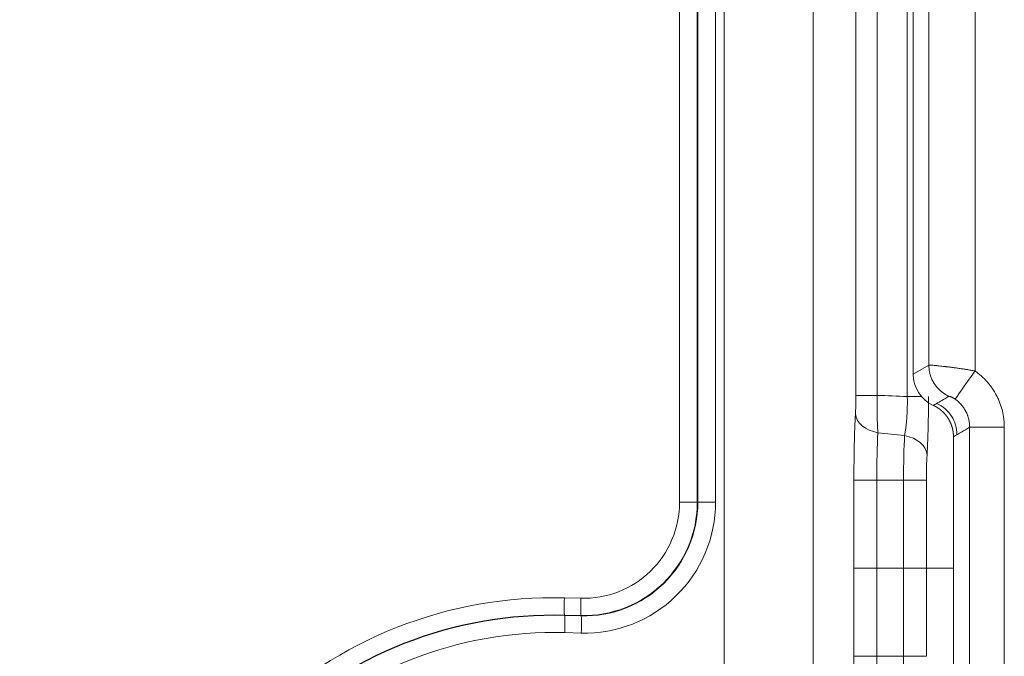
# Model space of a CAD drawing. Header units: millimetres. Extents: x 0 to 594, y 0 to 420.
# Tile 589 of 915: x 228.78 to 237.36, y 289.06 to 294.6. Entities that reach past the tile are written whole.
import ezdxf

# ---------------------------------------------------------------- set-up
doc = ezdxf.new("R2010")
doc.units = ezdxf.units.MM
doc.layers.add('1', color=7, linetype='Continuous', true_color=0xffffff)

msp = doc.modelspace()

# ---------------------------------------------------------------- linework, layer by layer
at = {"layer": '1', "color": 155, "linetype": 'Continuous', "lineweight": 13}
for p, q in [((234.5301, 290.3992), (234.5301, 300.2143)), ((234.6845, 299.2892), (234.6845, 290.3992)), ((234.6893, 290.3992), (234.6893, 299.2701)), ((234.8437, 298.8091), (234.8437, 290.3992)), ((234.9188, 287.9298), (234.9188, 298.6658)), ((235.6936, 297.6779), (235.6936, 286.6866)), ((236.7017, 291.5936), (236.7017, 297.071)), ((237.1042, 296.9419), (237.1042, 291.5426)), ((236.0664, 291.3297), (236.0664, 296.8706)), ((236.2513, 296.8706), (236.2513, 291.3297)), ((236.5142, 291.3193), (236.5142, 296.8037)), ((236.5658, 291.515), (236.7017, 291.5936)), ((236.2513, 291.3297), (236.0664, 291.3297)), ((236.5142, 291.3193), (236.6385, 291.3193)), ((237.0576, 288.5967), (237.0576, 291.0519)), ((237.0576, 291.0519), (237.3594, 291.0519)), ((237.3594, 291.0519), (237.3594, 288.5967)), ((236.2486, 290.5915), (236.0492, 290.5915)), ((236.0492, 289.8243), (236.0492, 290.5915)), ((236.2486, 290.5915), (236.2486, 289.8243)), ((236.2486, 290.5915), (236.4813, 290.5915)), ((236.4813, 289.8243), (236.4813, 290.5915)), ((236.4813, 290.5915), (236.6808, 290.5915)), ((236.6808, 290.5915), (236.6808, 289.8243)), ((234.6845, 290.3992), (234.5301, 290.3992)), ((234.6845, 290.3992), (234.6893, 290.3992)), ((234.8437, 290.3992), (234.6893, 290.3992)), ((236.2486, 289.8243), (236.0492, 289.8243)), ((236.0492, 289.0572), (236.0492, 289.8243)), ((236.2486, 289.8243), (236.4813, 289.8243)), ((236.2486, 289.8243), (236.2486, 289.0572)), ((236.4813, 289.8243), (236.6808, 289.8243)), ((236.4813, 289.0572), (236.4813, 289.8243)), ((236.6808, 289.8243), (236.6808, 289.0572)), ((236.6808, 289.8243), (236.9163, 289.8243)), ((233.5267, 289.566), (233.6707, 289.5621)), ((233.6715, 289.4126), (233.5276, 289.4164)), ((233.5276, 289.4164), (233.5291, 289.4132)), ((233.5291, 289.4132), (233.673, 289.4093)), ((233.6715, 289.4126), (233.673, 289.4093)), ((233.6739, 289.2598), (233.5299, 289.2636)), ((236.2486, 289.0572), (236.0492, 289.0572)), ((236.2486, 289.0572), (236.4813, 289.0572)), ((236.4813, 289.0572), (236.6808, 289.0572))]:
    msp.add_line(p, q, dxfattribs=at)
at = {"layer": '1', "color": 155, "linetype": 'Continuous', "lineweight": 18}
for p, q in [((236.5658, 297.1304), (236.5658, 291.515)), ((236.9163, 290.9698), (236.9163, 288.6788))]:
    msp.add_line(p, q, dxfattribs=at)
at = {"layer": '1', "color": 155, "linetype": 'Continuous', "lineweight": 13}
for centre, major_axis, ratio, start_param, end_param in [((237.0012, 291.5936), (-0.1502, 0.2597), 0.997574, 1.047355, 2.187856), ((237.1018, 291.5426), (-0.1721, -0.2457), 0.006528, 0.063155, 1.57537), ((235.6191, 290.5915), (-3.8357, 0), 0.195126, 4.476864, 4.546828), ((236.3122, 291.1671), (0.2496, -0.0137), 0.673941, 3.223078, 4.532075), ((236.2854, 290.5915), (0, -0.6111), 0.060134, 3.971203, 4.712389), ((236.5144, 290.5915), (0, 0.5496), 0.060134, 0.785915, 1.570796), ((236.4367, 290.8093), (0.2496, -0.015), 0.705462, 0.084947, 1.393944), ((233.6932, 290.3992), (0, 0.8374), 0.999391, 3.114671, 4.712389), ((233.7045, 290.3992), (0, -1.1399), 0.999391, 6.256264, 7.853982), ((233.4269, 285.8566), (0, -3.7107), 0.999391, 3.114671, 4.721881), ((233.532, 289.566), (0.004, 0.1499), 0.034887, 1.571736, 3.072719), ((233.6759, 289.5621), (0.004, 0.1499), 0.034887, 1.571736, 3.072719), ((233.5247, 289.2636), (-0.004, -0.1499), 0.034887, 1.571736, 3.072719), ((233.6686, 289.2598), (-0.004, -0.1499), 0.034887, 1.571736, 3.072719), ((233.4382, 285.8566), (0, 3.4083), 0.999391, 6.256264, 7.863474), ((236.1004, 289.0572), (0, 0.8526), 0.060134, 1.570796, 3.106681), ((236.2854, 289.0572), (0, -0.6111), 0.060134, 4.712389, 6.248273), ((236.5144, 289.0572), (0, 0.5496), 0.060134, 1.570796, 3.106681)]:
    msp.add_ellipse(centre, major_axis=major_axis, ratio=ratio, start_param=start_param, end_param=end_param, dxfattribs=at)
at = {"layer": '1', "color": 155, "linetype": 'Continuous', "lineweight": 18}
for centre, major_axis, ratio, start_param, end_param in [((236.8662, 291.5155), (-0.2489, -0.1686), 0.998034, 5.688745, 6.829912), ((236.1004, 290.5915), (0, 0.8526), 0.060134, 0.82961, 1.570796), ((236.6993, 290.5915), (0, -0.3082), 0.060134, 3.927507, 4.712389), ((233.6981, 290.3992), (0, -0.987), 0.999391, 6.256264, 7.853982), ((233.6997, 290.3992), (0, 0.9902), 0.999391, 3.114671, 4.712389), ((233.4318, 285.8566), (0, 3.5611), 0.999391, 6.256264, 7.863474), ((233.4334, 285.8566), (0, -3.5579), 0.999391, 3.114671, 4.721881)]:
    msp.add_ellipse(centre, major_axis=major_axis, ratio=ratio, start_param=start_param, end_param=end_param, dxfattribs=at)
at = {"layer": '1', "color": 155, "linetype": 'Continuous', "lineweight": 13}
for points, knots in [([(145.3681, 293.6584), (147.0736, 293.2479), (148.7831, 292.8572), (152.2097, 292.1128), (153.9268, 291.759), (157.368, 291.0855), (159.092, 290.7658), (161.0353, 290.424), (161.2513, 290.3863), (161.5753, 290.3301), (161.6833, 290.3114), (161.8994, 290.2742), (162.4396, 290.1814), (163.8445, 289.9443), (165.1425, 289.7342), (167.7398, 289.3253), (171.2064, 288.81), (178.1532, 287.8916), (183.3775, 287.3204), (188.6103, 286.8196), (190.3559, 286.6644), (192.9765, 286.4483), (193.8503, 286.3791), (194.943, 286.2959), (195.1616, 286.2794), (195.5987, 286.2468), (196.2544, 286.1984), (196.9102, 286.1515), (200.8452, 285.8761), (204.3448, 285.6733), (211.347, 285.3357), (214.8495, 285.2009), (221.8567, 284.98), (225.3613, 284.8939), (228.8667, 284.825)], [0, 0, 0, 0, 0.0625, 0.0625, 0.125, 0.125, 0.1875, 0.1875, 0.195312, 0.195312, 0.199219, 0.199219, 0.203125, 0.21875, 0.25, 0.25, 0.3125, 0.375, 0.5, 0.5, 0.5625, 0.5625, 0.59375, 0.59375, 0.601562, 0.601562, 0.609375, 0.625, 0.625, 0.75, 0.75, 0.875, 0.875, 1, 1, 1, 1]), ([(228.8687, 284.6754), (225.3604, 284.7444), (221.8526, 284.8305), (214.8387, 285.0517), (211.3326, 285.1867), (204.3225, 285.5249), (200.8199, 285.728), (193.8206, 286.2183), (190.3239, 286.5055), (183.3373, 287.1747), (179.8515, 287.5561), (172.8966, 288.4231), (169.4275, 288.9086), (162.5085, 289.9985), (159.0586, 290.603), (152.1808, 291.9493), (148.753, 292.6909), (145.338, 293.5129)], [0, 0, 0, 0, 0.125, 0.125, 0.25, 0.25, 0.375, 0.375, 0.5, 0.5, 0.625, 0.625, 0.75, 0.75, 0.875, 0.875, 1, 1, 1, 1]), ([(145.3389, 293.5098), (148.7539, 292.6878), (152.1818, 291.9462), (159.0596, 290.5998), (162.5096, 289.9953), (169.4287, 288.9054), (172.8978, 288.4199), (179.8527, 287.5529), (183.3386, 287.1715), (190.3253, 286.5023), (193.8219, 286.2151), (200.8213, 285.7248), (204.3239, 285.5217), (211.334, 285.1835), (214.8402, 285.0485), (221.8541, 284.8273), (225.3619, 284.7412), (228.8702, 284.6722)], [0, 0, 0, 0, 0.125, 0.125, 0.25, 0.25, 0.375, 0.375, 0.5, 0.5, 0.625, 0.625, 0.75, 0.75, 0.875, 0.875, 1, 1, 1, 1]), ([(144.8426, 293.3997), (145.7266, 293.185), (146.6115, 292.9758), (148.3829, 292.5678), (149.2695, 292.369), (151.0442, 291.9814), (151.9323, 291.7925), (153.7101, 291.4244), (155.4894, 291.0659), (157.2717, 290.7259), (159.0553, 290.3947), (161.7329, 289.9114), (164.4167, 289.4666), (167.1042, 289.0457), (168.0007, 288.9094), (169.7949, 288.6445), (171.5903, 288.3872), (173.388, 288.1447), (175.1869, 287.9094), (176.0869, 287.7954), (178.7886, 287.4636), (180.5919, 287.2563), (183.3, 286.965), (184.2033, 286.8712), (186.0107, 286.69), (187.141, 286.5807), (188.2721, 286.4763), (188.7246, 286.4349), (188.9509, 286.4145), (189.6297, 286.3536), (190.0822, 286.3137), (191.44, 286.1966), (192.3454, 286.1215), (195.0619, 285.9052), (196.8735, 285.7729), (199.5916, 285.5909), (200.4978, 285.533), (202.3104, 285.4224), (203.2168, 285.3697), (205.9364, 285.2192), (207.75, 285.1287), (211.3779, 284.9651), (213.1923, 284.892), (215.9144, 284.7933), (216.8219, 284.7623), (218.6369, 284.7036), (220.4522, 284.6482), (222.2677, 284.599), (224.0834, 284.5527), (224.9913, 284.5309), (227.7151, 284.4693), (229.5313, 284.4333), (231.3476, 284.4016)], [0, 0, 0, 0, 0.03125, 0.03125, 0.0625, 0.0625, 0.09375, 0.09375, 0.125, 0.15625, 0.15625, 0.1875, 0.25, 0.25, 0.28125, 0.28125, 0.3125, 0.34375, 0.34375, 0.375, 0.375, 0.4375, 0.4375, 0.46875, 0.46875, 0.5, 0.507812, 0.507812, 0.515625, 0.515625, 0.53125, 0.53125, 0.5625, 0.5625, 0.625, 0.625, 0.65625, 0.65625, 0.6875, 0.6875, 0.75, 0.75, 0.8125, 0.8125, 0.84375, 0.84375, 0.875, 0.90625, 0.90625, 0.9375, 0.9375, 1, 1, 1, 1]), ([(228.8721, 284.5226), (225.3632, 284.5916), (221.8547, 284.6778), (216.5931, 284.8437), (214.6202, 284.9127), (212.6476, 284.9911), (212.2092, 285.0087), (211.99, 285.0177), (211.3326, 285.0448), (210.0177, 285.1006), (208.7032, 285.1608), (204.3222, 285.3722), (200.82, 285.5753), (193.8219, 286.0654), (190.3261, 286.3525), (185.0877, 286.854), (183.3425, 287.033), (180.7261, 287.3202), (179.8541, 287.4191), (178.7646, 287.5467), (178.5467, 287.5724), (178.1109, 287.6242), (177.4575, 287.7026), (176.8043, 287.7827), (172.8866, 288.271), (169.4132, 288.7571), (162.4871, 289.8482), (159.0343, 290.4532), (152.1527, 291.8004), (148.7238, 292.5423), (145.3088, 293.3643)], [0, 0, 0, 0, 0.125, 0.125, 0.1875, 0.195312, 0.195312, 0.203125, 0.203125, 0.21875, 0.25, 0.25, 0.375, 0.375, 0.5, 0.5, 0.5625, 0.5625, 0.59375, 0.59375, 0.601562, 0.601562, 0.609375, 0.625, 0.625, 0.75, 0.75, 0.875, 0.875, 1, 1, 1, 1]), ([(232.6249, 283.6314), (230.7796, 283.6616), (228.9346, 283.696), (226.1674, 283.7553), (225.2451, 283.7763), (223.4005, 283.8211), (221.5561, 283.8687), (219.712, 283.9223), (217.868, 283.9794), (216.9461, 284.0095), (214.1806, 284.1056), (212.3373, 284.177), (209.573, 284.2971), (208.6516, 284.3393), (206.8092, 284.4285), (204.9669, 284.5223), (203.1252, 284.6262), (201.2836, 284.7353), (200.363, 284.7925), (197.6015, 284.9726), (195.761, 285.1039), (193.0011, 285.319), (192.0813, 285.3937), (190.7018, 285.5104), (190.0121, 285.57), (189.3225, 285.6313), (188.8628, 285.6726), (188.6329, 285.6934), (186.5643, 285.8829), (184.7269, 286.064), (182.6613, 286.2831), (182.4318, 286.3077), (181.9729, 286.3572), (181.7434, 286.3822), (181.0552, 286.4578), (179.6791, 286.6115), (178.3041, 286.773), (176.4719, 286.9955), (175.5564, 287.1104), (173.7264, 287.3474), (171.8974, 287.5917), (170.0708, 287.8514), (168.2453, 288.1189), (167.3332, 288.2566), (164.5986, 288.6821), (162.7779, 288.9821), (160.0509, 289.4586), (159.1426, 289.6219), (157.7811, 289.8737), (157.1007, 290.0013), (156.4206, 290.1315), (155.9673, 290.2189), (155.7407, 290.263), (154.6079, 290.4845), (153.7026, 290.6664), (151.8943, 291.04), (150.9913, 291.2317), (148.2853, 291.8219), (146.4858, 292.2356), (144.6911, 292.6714)], [0, 0, 0, 0, 0.0625, 0.0625, 0.09375, 0.09375, 0.125, 0.15625, 0.15625, 0.1875, 0.1875, 0.25, 0.25, 0.28125, 0.28125, 0.3125, 0.34375, 0.34375, 0.375, 0.375, 0.4375, 0.4375, 0.46875, 0.46875, 0.484375, 0.492187, 0.492187, 0.5, 0.5, 0.5625, 0.5625, 0.570312, 0.570312, 0.578125, 0.578125, 0.59375, 0.625, 0.625, 0.65625, 0.65625, 0.6875, 0.71875, 0.71875, 0.75, 0.75, 0.8125, 0.8125, 0.84375, 0.84375, 0.859375, 0.867187, 0.867187, 0.875, 0.875, 0.90625, 0.90625, 0.9375, 0.9375, 1, 1, 1, 1]), ([(236.7017, 291.5936), (236.7025, 291.5937), (236.7052, 291.5938), (236.7104, 291.5936), (236.7144, 291.5934), (236.7152, 291.5934), (236.717, 291.5933), (236.7197, 291.5931), (236.7227, 291.5929), (236.7292, 291.5924), (236.7389, 291.5916), (236.7508, 291.5906), (236.7589, 291.5898), (236.7606, 291.5897), (236.764, 291.5893), (236.7657, 291.5892), (236.771, 291.5887), (236.7746, 291.5883), (236.7859, 291.5872), (236.8018, 291.5855), (236.8194, 291.5835), (236.8333, 291.5819), (236.8381, 291.5814), (236.8454, 291.5805), (236.8478, 291.5802), (236.8528, 291.5796), (236.8553, 291.5793), (236.8679, 291.5778), (236.8784, 291.5765), (236.8919, 291.5748), (236.8946, 291.5744), (236.9, 291.5737), (236.9083, 291.5726), (236.9166, 291.5715), (236.9335, 291.5693), (236.9564, 291.5661), (236.9802, 291.5626), (236.9983, 291.5599), (237.0044, 291.559), (237.0136, 291.5575), (237.0167, 291.5571), (237.0229, 291.5561), (237.026, 291.5556), (237.0415, 291.5532), (237.0664, 291.5491), (237.0916, 291.5448), (237.1042, 291.5426)], [0, 0, 0, 0, 0.0625, 0.125, 0.125, 0.140625, 0.140625, 0.15625, 0.1875, 0.1875, 0.25, 0.3125, 0.3125, 0.328125, 0.328125, 0.34375, 0.34375, 0.375, 0.375, 0.4375, 0.5, 0.5, 0.53125, 0.53125, 0.546875, 0.546875, 0.5625, 0.5625, 0.625, 0.625, 0.640625, 0.640625, 0.65625, 0.6875, 0.6875, 0.75, 0.8125, 0.8125, 0.84375, 0.84375, 0.859375, 0.859375, 0.875, 0.875, 0.9375, 1, 1, 1, 1]), ([(237.1042, 291.5426), (237.1141, 291.5357), (237.1237, 291.5285), (237.1424, 291.5136), (237.1515, 291.5059), (237.1781, 291.4821), (237.1949, 291.4651), (237.2185, 291.4383), (237.2261, 291.429), (237.2371, 291.4148), (237.2408, 291.41), (237.2461, 291.4027), (237.2478, 291.4003), (237.2513, 291.3953), (237.2531, 291.3929), (237.2684, 291.3705), (237.2807, 291.3499), (237.2973, 291.318), (237.3026, 291.3071), (237.3087, 291.2934), (237.3099, 291.2906), (237.3123, 291.285), (237.3158, 291.2767), (237.3191, 291.2683), (237.3296, 291.2403), (237.3436, 291.1948), (237.3522, 291.1479), (237.3558, 291.1181), (237.3564, 291.1121), (237.3575, 291.1002), (237.358, 291.0941), (237.3591, 291.0761), (237.3594, 291.064), (237.3594, 291.0519)], [0, 0, 0, 0, 0.0625, 0.0625, 0.125, 0.125, 0.25, 0.25, 0.3125, 0.3125, 0.34375, 0.34375, 0.359375, 0.359375, 0.375, 0.375, 0.5, 0.5, 0.5625, 0.5625, 0.578125, 0.578125, 0.59375, 0.625, 0.625, 0.75, 0.875, 0.875, 0.90625, 0.90625, 0.9375, 0.9375, 1, 1, 1, 1]), ([(236.0626, 291.1671), (236.0629, 291.1727), (236.0635, 291.1842), (236.0643, 291.2024), (236.0647, 291.2153), (236.0651, 291.2286), (236.0653, 291.2354), (236.0656, 291.2494), (236.0658, 291.2565), (236.066, 291.2708), (236.0662, 291.2852), (236.0663, 291.2999), (236.0664, 291.3147), (236.0664, 291.3222), (236.0664, 291.3297)], [0, 0, 0, 0, 0.125, 0.25, 0.375, 0.375, 0.5, 0.5, 0.625, 0.625, 0.75, 0.875, 0.875, 1, 1, 1, 1]), ([(236.2513, 291.3297), (236.2511, 291.3147), (236.2509, 291.2998), (236.2507, 291.2704), (236.2507, 291.2411), (236.2509, 291.2124), (236.2512, 291.1838), (236.2514, 291.1697), (236.2518, 291.1522), (236.2519, 291.1487), (236.252, 291.1418), (236.2523, 291.1315), (236.2526, 291.1214), (236.2532, 291.1014), (236.2542, 291.0754), (236.2554, 291.0509), (236.2568, 291.027), (236.2575, 291.0153), (236.2583, 291.0041)], [0, 0, 0, 0, 0.125, 0.125, 0.25, 0.375, 0.375, 0.5, 0.5, 0.53125, 0.53125, 0.5625, 0.625, 0.625, 0.75, 0.875, 0.875, 1, 1, 1, 1]), ([(236.491, 290.9799), (236.4932, 290.991), (236.4972, 291.0139), (236.5007, 291.0386), (236.5039, 291.0642), (236.5054, 291.0775), (236.508, 291.1049), (236.5092, 291.1191), (236.5105, 291.1374), (236.5107, 291.1411), (236.5112, 291.1485), (236.5118, 291.1597), (236.5124, 291.1709), (236.5134, 291.1935), (236.5139, 291.2088), (236.5146, 291.2397), (236.5148, 291.2554), (236.5148, 291.2792), (236.5147, 291.2872), (236.5145, 291.3032), (236.5144, 291.3112), (236.5142, 291.3193)], [0, 0, 0, 0, 0.125, 0.25, 0.25, 0.375, 0.375, 0.5, 0.5, 0.53125, 0.53125, 0.5625, 0.625, 0.625, 0.75, 0.75, 0.875, 0.875, 0.9375, 0.9375, 1, 1, 1, 1]), ([(236.8768, 291.3211), (236.8648, 291.3142), (236.8528, 291.3072), (236.8075, 291.2809), (236.7743, 291.2617), (236.741, 291.2424)], [0, 0, 0, 0, 0.265889, 0.265889, 1, 1, 1, 1]), ([(236.9301, 291.2973), (236.928, 291.2988), (236.9258, 291.3002), (236.9227, 291.3023), (236.9217, 291.3029), (236.9201, 291.3039), (236.9196, 291.3042), (236.9186, 291.3048), (236.9181, 291.3051), (236.9155, 291.3066), (236.9136, 291.3077), (236.9108, 291.3092), (236.9099, 291.3097), (236.9081, 291.3106), (236.9072, 291.3111), (236.9047, 291.3123), (236.9032, 291.3131), (236.9009, 291.3141), (236.9002, 291.3145), (236.8988, 291.3151), (236.8981, 291.3154), (236.8961, 291.3162), (236.8948, 291.3167), (236.8925, 291.3177), (236.8914, 291.3181), (236.8883, 291.3192), (236.8865, 291.3197), (236.8846, 291.3203), (236.8842, 291.3204), (236.8835, 291.3206), (236.8825, 291.3208), (236.8816, 291.321), (236.8799, 291.3213), (236.879, 291.3214), (236.8776, 291.3214), (236.8771, 291.3213), (236.8768, 291.3211)], [0, 0, 0, 0, 0.0625, 0.0625, 0.09375, 0.09375, 0.109375, 0.109375, 0.125, 0.125, 0.1875, 0.1875, 0.21875, 0.21875, 0.25, 0.25, 0.3125, 0.3125, 0.34375, 0.34375, 0.375, 0.375, 0.4375, 0.4375, 0.5, 0.5, 0.625, 0.625, 0.65625, 0.65625, 0.6875, 0.75, 0.75, 0.875, 0.875, 1, 1, 1, 1]), ([(237.0576, 291.0519), (237.0576, 291.064), (237.0569, 291.076), (237.0541, 291.0997), (237.052, 291.1114), (237.0478, 291.1288), (237.0462, 291.1346), (237.0436, 291.1432), (237.0426, 291.1461), (237.0412, 291.1504), (237.0407, 291.1518), (237.0397, 291.1546), (237.035, 291.1674), (237.0295, 291.1797), (237.0185, 291.2008), (237.0124, 291.211), (237.0023, 291.2259), (236.9988, 291.2307), (236.9932, 291.2379), (236.9913, 291.2403), (236.9875, 291.2449), (236.9855, 291.2472), (236.9756, 291.2585), (236.9672, 291.267), (236.9494, 291.283), (236.94, 291.2904), (236.9301, 291.2973)], [0, 0, 0, 0, 0.125, 0.125, 0.25, 0.25, 0.3125, 0.3125, 0.34375, 0.34375, 0.359375, 0.359375, 0.375, 0.5, 0.5, 0.625, 0.625, 0.6875, 0.6875, 0.71875, 0.71875, 0.75, 0.75, 0.875, 0.875, 1, 1, 1, 1]), ([(237.0576, 291.0519), (237.0336, 291.038), (237.0095, 291.024), (236.9624, 290.9966), (236.9394, 290.9832), (236.9163, 290.9698)], [0, 0, 0, 0, 0.510392, 0.510392, 1, 1, 1, 1])]:
    msp.add_open_spline(points, degree=3, knots=knots, dxfattribs=at)
at = {"layer": '1', "color": 155, "linetype": 'Continuous', "lineweight": 18}
for points, knots in [([(236.6991, 291.3193), (236.6991, 291.3073), (236.699, 291.2954), (236.699, 291.2775), (236.699, 291.2715), (236.6989, 291.2596), (236.6989, 291.2537), (236.6987, 291.2242), (236.6985, 291.2009), (236.6979, 291.1547), (236.6976, 291.1319), (236.6967, 291.0868), (236.6963, 291.0645), (236.6956, 291.037), (236.6954, 291.0316), (236.6951, 291.0207), (236.6947, 291.0046), (236.6942, 290.9888), (236.6932, 290.9578), (236.6924, 290.9377), (236.6909, 290.8988), (236.69, 290.88), (236.6882, 290.8437), (236.6873, 290.8262), (236.6862, 290.8093)], [0, 0, 0, 0, 0.0625, 0.0625, 0.09375, 0.09375, 0.125, 0.125, 0.25, 0.25, 0.375, 0.375, 0.5, 0.5, 0.53125, 0.53125, 0.5625, 0.625, 0.625, 0.75, 0.75, 0.875, 0.875, 1, 1, 1, 1]), ([(236.741, 291.2424), (236.7416, 291.2421), (236.7428, 291.2416), (236.7445, 291.2408), (236.7463, 291.2399), (236.748, 291.2391), (236.7497, 291.2382), (236.7515, 291.2374), (236.7532, 291.2365), (236.7549, 291.2356), (236.7566, 291.2347), (236.7583, 291.2338), (236.76, 291.2329), (236.7617, 291.232), (236.7634, 291.231), (236.7651, 291.2301), (236.7667, 291.2291), (236.7684, 291.2282), (236.7701, 291.2272), (236.7717, 291.2262), (236.7734, 291.2252), (236.775, 291.2242), (236.7766, 291.2231), (236.7783, 291.2221), (236.7799, 291.2211), (236.7815, 291.22), (236.7831, 291.2189), (236.7847, 291.2179), (236.7863, 291.2168), (236.7879, 291.2157), (236.7895, 291.2146), (236.791, 291.2135), (236.7926, 291.2123), (236.7942, 291.2112), (236.7957, 291.21), (236.7973, 291.2089), (236.7988, 291.2077), (236.8003, 291.2065), (236.8019, 291.2054), (236.8034, 291.2042), (236.8049, 291.2029), (236.8064, 291.2017), (236.8079, 291.2005), (236.8093, 291.1993), (236.8108, 291.198), (236.8123, 291.1968), (236.8137, 291.1955), (236.8152, 291.1942), (236.8166, 291.1929), (236.8181, 291.1917), (236.8195, 291.1903), (236.8209, 291.189), (236.8223, 291.1877), (236.8237, 291.1864), (236.8251, 291.185), (236.8265, 291.1837), (236.8279, 291.1823), (236.8292, 291.181), (236.8306, 291.1796), (236.8319, 291.1782), (236.8333, 291.1768), (236.8346, 291.1754), (236.8359, 291.174), (236.8373, 291.1726), (236.8386, 291.1712), (236.8398, 291.1697), (236.8411, 291.1683), (236.8424, 291.1668), (236.8437, 291.1654), (236.8449, 291.1639), (236.8462, 291.1624), (236.8474, 291.161), (236.8486, 291.1595), (236.8499, 291.158), (236.8511, 291.1565), (236.8523, 291.1549), (236.8535, 291.1534), (236.8546, 291.1519), (236.8558, 291.1503), (236.857, 291.1488), (236.8581, 291.1472), (236.8593, 291.1457), (236.8604, 291.1441), (236.8615, 291.1425), (236.8626, 291.141), (236.8637, 291.1394), (236.8648, 291.1378), (236.8659, 291.1362), (236.867, 291.1345), (236.868, 291.1329), (236.8691, 291.1313), (236.8701, 291.1297), (236.8711, 291.128), (236.8721, 291.1264), (236.8732, 291.1247), (236.8741, 291.1231), (236.8751, 291.1214), (236.8761, 291.1197), (236.8771, 291.1181), (236.878, 291.1164), (236.879, 291.1147), (236.8799, 291.113), (236.8808, 291.1113), (236.8817, 291.1096), (236.8826, 291.1079), (236.8835, 291.1061), (236.8844, 291.1044), (236.8852, 291.1027), (236.8861, 291.1009), (236.8869, 291.0992), (236.8878, 291.0974), (236.8886, 291.0957), (236.8894, 291.0939), (236.8902, 291.0922), (236.891, 291.0904), (236.8917, 291.0886), (236.8925, 291.0868), (236.8933, 291.0851), (236.894, 291.0833), (236.8947, 291.0815), (236.8954, 291.0797), (236.8961, 291.0779), (236.8968, 291.0761), (236.8975, 291.0742), (236.8982, 291.0724), (236.8988, 291.0706), (236.8995, 291.0688), (236.9001, 291.067), (236.9007, 291.0651), (236.9014, 291.0633), (236.902, 291.0614), (236.9025, 291.0596), (236.9031, 291.0577), (236.9037, 291.0559), (236.9042, 291.054), (236.9048, 291.0522), (236.9053, 291.0503), (236.9058, 291.0484), (236.9063, 291.0466), (236.9068, 291.0447), (236.9073, 291.0428), (236.9077, 291.0409), (236.9082, 291.039), (236.9086, 291.0371), (236.9091, 291.0353), (236.9095, 291.0334), (236.9099, 291.0315), (236.9103, 291.0296), (236.9107, 291.0277), (236.911, 291.0258), (236.9114, 291.0239), (236.9117, 291.0219), (236.9121, 291.02), (236.9124, 291.0181), (236.9127, 291.0162), (236.913, 291.0143), (236.9133, 291.0124), (236.9135, 291.0104), (236.9138, 291.0085), (236.914, 291.0066), (236.9143, 291.0047), (236.9145, 291.0027), (236.9147, 291.0008), (236.9149, 290.9989), (236.9151, 290.997), (236.9152, 290.995), (236.9154, 290.9931), (236.9155, 290.9911), (236.9157, 290.9892), (236.9158, 290.9873), (236.9159, 290.9853), (236.916, 290.9834), (236.9161, 290.9815), (236.9161, 290.9795), (236.9162, 290.9776), (236.9162, 290.9756), (236.9163, 290.9737), (236.9163, 290.9717), (236.9163, 290.9705), (236.9163, 290.9698)], [0, 0, 0, 0, 0.005631, 0.011262, 0.016894, 0.022525, 0.028157, 0.033789, 0.039421, 0.045054, 0.050686, 0.056319, 0.061951, 0.067584, 0.073218, 0.078851, 0.084484, 0.090118, 0.095752, 0.101386, 0.10702, 0.112654, 0.118289, 0.123924, 0.129558, 0.135193, 0.140829, 0.146464, 0.1521, 0.157736, 0.163372, 0.169008, 0.174644, 0.180281, 0.185917, 0.191554, 0.197191, 0.202829, 0.208466, 0.214104, 0.219742, 0.22538, 0.231018, 0.236657, 0.242295, 0.247934, 0.253573, 0.259212, 0.264852, 0.270492, 0.276131, 0.281772, 0.287412, 0.293052, 0.298693, 0.304334, 0.309975, 0.315616, 0.321258, 0.3269, 0.332541, 0.338184, 0.343826, 0.349468, 0.355111, 0.360754, 0.366397, 0.372041, 0.377685, 0.383328, 0.388972, 0.394617, 0.400261, 0.405906, 0.411551, 0.417196, 0.422842, 0.428487, 0.434133, 0.439779, 0.445425, 0.451072, 0.456719, 0.462366, 0.468013, 0.47366, 0.479308, 0.484956, 0.490604, 0.496253, 0.501901, 0.50755, 0.513199, 0.518849, 0.524498, 0.530148, 0.535798, 0.541448, 0.547099, 0.55275, 0.558401, 0.564052, 0.569703, 0.575355, 0.581007, 0.586659, 0.592312, 0.597965, 0.603618, 0.609271, 0.614925, 0.620578, 0.626232, 0.631887, 0.637541, 0.643196, 0.648851, 0.654506, 0.660162, 0.665818, 0.671474, 0.67713, 0.682787, 0.688443, 0.694101, 0.699758, 0.705416, 0.711074, 0.716732, 0.72239, 0.728049, 0.733708, 0.739367, 0.745027, 0.750687, 0.756347, 0.762007, 0.767668, 0.773329, 0.77899, 0.784651, 0.790313, 0.795975, 0.801637, 0.8073, 0.812963, 0.818626, 0.824289, 0.829953, 0.835617, 0.841281, 0.846946, 0.852611, 0.858276, 0.863941, 0.869607, 0.875273, 0.880939, 0.886606, 0.892273, 0.89794, 0.903607, 0.909275, 0.914943, 0.920611, 0.92628, 0.931949, 0.937618, 0.943288, 0.948958, 0.954628, 0.960298, 0.965969, 0.97164, 0.977311, 0.982983, 0.988655, 0.994327, 1, 1, 1, 1]), ([(236.9464, 290.9873), (236.9464, 291.0161), (236.9422, 291.0448), (236.9262, 291.0992), (236.9141, 291.1256), (236.8833, 291.1734), (236.8644, 291.1952), (236.8212, 291.2326), (236.7974, 291.2479), (236.7712, 291.2599)], [0, 0, 0, 0, 0.25, 0.25, 0.5, 0.5, 0.75, 0.75, 1, 1, 1, 1])]:
    msp.add_open_spline(points, degree=3, knots=knots, dxfattribs=at)
at = {"layer": '1', "color": 155, "linetype": 'Continuous', "lineweight": 13}
msp.add_open_spline([(236.491, 290.9799), (236.4134, 290.9886), (236.3359, 290.9966), (236.2583, 291.0041)], degree=3, dxfattribs=at)

doc.saveas('drawing.dxf')
